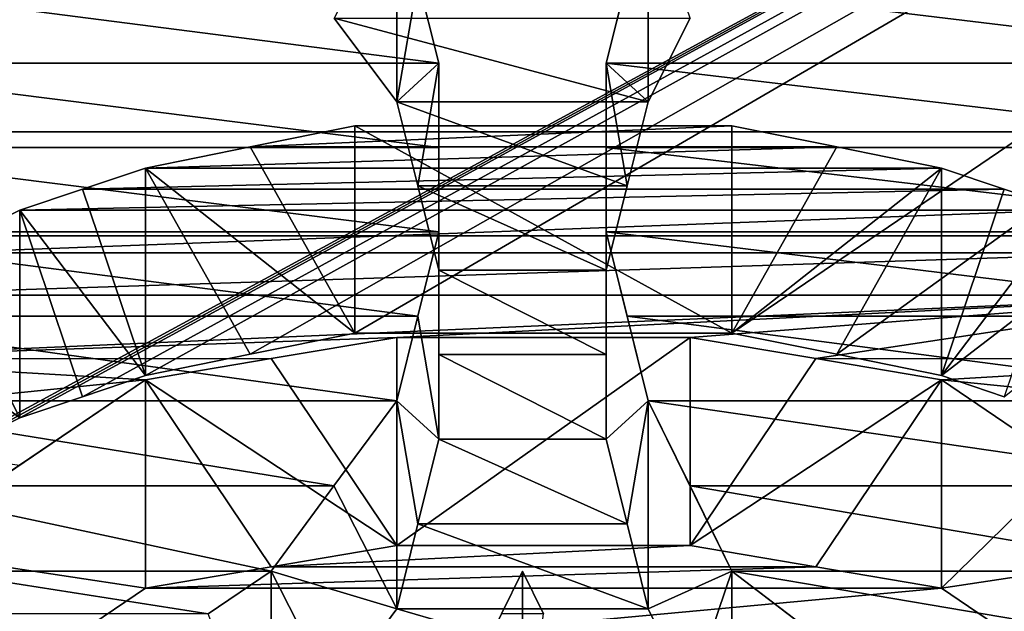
# Model space of a CAD drawing. Header units: millimetres. Extents: x -122 to 122, y -98 to 94.
# Tile 455 of 533: x 68.67 to 71.17, y 9.06 to 10.56. Entities that reach past the tile are written whole.
import ezdxf

# ---------------------------------------------------------------- set-up
doc = ezdxf.new("R2010")
doc.units = ezdxf.units.MM
doc.header["$LTSCALE"] = 26.699852
for name, color, linetype in [('1004', 7, 'CONTINUOUS'), ('1006', 7, 'CONTINUOUS'), ('1133', 7, 'CONTINUOUS'), ('1150', 7, 'CONTINUOUS'), ('1458', 7, 'CONTINUOUS'), ('1604', 7, 'CONTINUOUS'), ('1605', 7, 'CONTINUOUS'), ('1627', 7, 'CONTINUOUS'), ('1628', 7, 'CONTINUOUS'), ('1629', 7, 'CONTINUOUS'), ('1630', 7, 'CONTINUOUS'), ('1631', 7, 'CONTINUOUS'), ('1632', 7, 'CONTINUOUS'), ('1642', 7, 'CONTINUOUS'), ('1643', 7, 'CONTINUOUS'), ('1644', 7, 'CONTINUOUS'), ('1645', 7, 'CONTINUOUS'), ('1646', 7, 'CONTINUOUS'), ('1647', 7, 'CONTINUOUS'), ('1736', 7, 'CONTINUOUS'), ('1737', 7, 'CONTINUOUS'), ('4178', 7, 'CONTINUOUS'), ('4195', 7, 'CONTINUOUS'), ('4409', 7, 'CONTINUOUS'), ('4426', 7, 'CONTINUOUS'), ('4427', 7, 'CONTINUOUS'), ('4428', 7, 'CONTINUOUS'), ('4429', 7, 'CONTINUOUS'), ('4430', 7, 'CONTINUOUS'), ('4431', 7, 'CONTINUOUS'), ('4772', 7, 'CONTINUOUS'), ('4773', 7, 'CONTINUOUS'), ('4774', 7, 'CONTINUOUS'), ('4775', 7, 'CONTINUOUS'), ('4776', 7, 'CONTINUOUS'), ('4781', 7, 'CONTINUOUS'), ('4782', 7, 'CONTINUOUS'), ('4791', 7, 'CONTINUOUS'), ('4792', 7, 'CONTINUOUS'), ('4793', 7, 'CONTINUOUS'), ('4794', 7, 'CONTINUOUS'), ('5236', 7, 'CONTINUOUS'), ('5239', 7, 'CONTINUOUS'), ('967', 7, 'CONTINUOUS'), ('969', 7, 'CONTINUOUS')]:
    doc.layers.add(name, color=color, linetype=linetype)

msp = doc.modelspace()

# ---------------------------------------------------------------- linework, layer by layer
at = {"layer": '1004', "color": 250, "linetype": 'Continuous', "true_color": 0x323232}
for points in [[(78.9793, 17.625, -30.5274), (78.9793, 0, -35.25), (68.3207, 17.625, -30.5274), (78.9793, 17.625, -30.5274)], [(68.3207, 17.625, -30.5274), (78.9793, 0, -35.25), (68.3207, 0, -35.25), (68.3207, 17.625, -30.5274)]]:
    msp.add_3dface(points, dxfattribs=at)
at = {"layer": '1006', "color": 250, "linetype": 'Continuous', "true_color": 0x323232}
for points in [[(78.9793, 0, 35.25), (78.9793, 17.625, 30.5274), (68.3207, 0, 35.25), (78.9793, 0, 35.25)], [(68.3207, 0, 35.25), (78.9793, 17.625, 30.5274), (68.3207, 17.625, 30.5274), (68.3207, 0, 35.25)]]:
    msp.add_3dface(points, dxfattribs=at)
at = {"layer": '1133', "color": 250, "linetype": 'Continuous', "true_color": 0x323232}
for points in [[(103.1595, 4.0619, -42.0543), (103.1595, 21.125, -36.5896), (36.8405, 4.0619, -42.0543), (103.1595, 4.0619, -42.0543)], [(36.8405, 4.0619, -42.0543), (103.1595, 21.125, -36.5896), (36.8405, 21.125, -36.5896), (36.8405, 4.0619, -42.0543)]]:
    msp.add_3dface(points, dxfattribs=at)
at = {"layer": '1150', "color": 250, "linetype": 'Continuous', "true_color": 0x323232}
for points in [[(63.7701, 13.6709, -46.2728), (68.5638, 5.9685, -47.8794), (69.0957, 4.7254, -48.018), (63.7701, 13.6709, -46.2728)], [(68.2447, 4.7254, -48.018), (63.7701, 13.6709, -46.2728), (69.0957, 4.7254, -48.018), (68.2447, 4.7254, -48.018)], [(68.0851, 10.6653, -47.0565), (69.734, 10.4525, -47.1042), (68.0319, 10.4525, -47.1042), (68.0851, 10.6653, -47.0565)], [(69.6809, 10.6653, -47.0565), (69.734, 10.4525, -47.1042), (68.0851, 10.6653, -47.0565), (69.6809, 10.6653, -47.0565)], [(70.1596, 10.4525, -47.1042), (70.2127, 10.6653, -47.0565), (71.9681, 10.4525, -47.1042), (70.1596, 10.4525, -47.1042)], [(71.9681, 10.4525, -47.1042), (70.2127, 10.6653, -47.0565), (71.9149, 10.6653, -47.0565), (71.9681, 10.4525, -47.1042)], [(69.734, 10.4525, -47.1042), (69.734, 10.2388, -47.1511), (68.0319, 10.4525, -47.1042), (69.734, 10.4525, -47.1042)], [(68.0319, 10.4525, -47.1042), (69.734, 10.2388, -47.1511), (68.0319, 10.2388, -47.1511), (68.0319, 10.4525, -47.1042)], [(70.1596, 10.2388, -47.1511), (70.1596, 10.4525, -47.1042), (71.9681, 10.2388, -47.1511), (70.1596, 10.2388, -47.1511)], [(71.9681, 10.2388, -47.1511), (70.1596, 10.4525, -47.1042), (71.9681, 10.4525, -47.1042), (71.9681, 10.2388, -47.1511)], [(69.734, 10.025, -47.1971), (68.0319, 10.025, -47.1971), (68.0319, 10.2388, -47.1511), (69.734, 10.025, -47.1971)], [(69.734, 10.2388, -47.1511), (69.734, 10.025, -47.1971), (68.0319, 10.2388, -47.1511), (69.734, 10.2388, -47.1511)], [(70.1596, 10.025, -47.1971), (70.1596, 10.2388, -47.1511), (71.9681, 10.025, -47.1971), (70.1596, 10.025, -47.1971)], [(71.9681, 10.025, -47.1971), (70.1596, 10.2388, -47.1511), (71.9681, 10.2388, -47.1511), (71.9681, 10.025, -47.1971)], [(68.0851, 9.8102, -47.2422), (68.0319, 10.025, -47.1971), (69.6808, 9.8102, -47.2422), (68.0851, 9.8102, -47.2422)], [(69.6808, 9.8102, -47.2422), (68.0319, 10.025, -47.1971), (69.734, 10.025, -47.1971), (69.6808, 9.8102, -47.2422)], [(70.2128, 9.8102, -47.2422), (70.1596, 10.025, -47.1971), (71.9149, 9.8102, -47.2422), (70.2128, 9.8102, -47.2422)], [(71.9149, 9.8102, -47.2422), (70.1596, 10.025, -47.1971), (71.9681, 10.025, -47.1971), (71.9149, 9.8102, -47.2422)], [(68.1383, 9.5953, -47.2863), (68.0851, 9.8102, -47.2422), (69.6277, 9.5953, -47.2863), (68.1383, 9.5953, -47.2863)], [(69.6277, 9.5953, -47.2863), (68.0851, 9.8102, -47.2422), (69.6808, 9.8102, -47.2422), (69.6277, 9.5953, -47.2863)], [(70.266, 9.5953, -47.2863), (70.2128, 9.8102, -47.2422), (71.8617, 9.5953, -47.2863), (70.266, 9.5953, -47.2863)], [(71.8617, 9.5953, -47.2863), (70.2128, 9.8102, -47.2422), (71.9149, 9.8102, -47.2422), (71.8617, 9.5953, -47.2863)], [(68.298, 9.3795, -47.3296), (68.1383, 9.5953, -47.2863), (69.4679, 9.3795, -47.3296), (68.298, 9.3795, -47.3296)], [(69.4679, 9.3795, -47.3296), (68.1383, 9.5953, -47.2863), (69.6277, 9.5953, -47.2863), (69.4679, 9.3795, -47.3296)], [(70.3724, 9.3795, -47.3296), (70.266, 9.5953, -47.2863), (71.7552, 9.3795, -47.3296), (70.3724, 9.3795, -47.3296)], [(71.7552, 9.3795, -47.3296), (70.266, 9.5953, -47.2863), (71.8617, 9.5953, -47.2863), (71.7552, 9.3795, -47.3296)], [(68.4574, 9.1636, -47.3718), (68.298, 9.3795, -47.3296), (69.3085, 9.1636, -47.3718), (68.4574, 9.1636, -47.3718)], [(69.3085, 9.1636, -47.3718), (68.298, 9.3795, -47.3296), (69.4679, 9.3795, -47.3296), (69.3085, 9.1636, -47.3718)], [(70.4787, 9.1636, -47.3718), (70.3724, 9.3795, -47.3296), (71.6489, 9.1636, -47.3718), (70.4787, 9.1636, -47.3718)], [(71.6489, 9.1636, -47.3718), (70.3724, 9.3795, -47.3296), (71.7552, 9.3795, -47.3296), (71.6489, 9.1636, -47.3718)], [(68.6171, 9.0553, -47.3927), (68.4574, 9.1636, -47.3718), (69.1489, 9.0553, -47.3927), (68.6171, 9.0553, -47.3927)], [(69.1489, 9.0553, -47.3927), (68.4574, 9.1636, -47.3718), (69.3085, 9.1636, -47.3718), (69.1489, 9.0553, -47.3927)], [(69.9468, 9.1636, -47.3718), (70, 9.0553, -47.3927), (69.8936, 9.0553, -47.3927), (69.9468, 9.1636, -47.3718)], [(70.6917, 9.001, -47.403), (70.4787, 9.1636, -47.3718), (71.436, 9.001, -47.403), (70.6917, 9.001, -47.403)], [(71.436, 9.001, -47.403), (70.4787, 9.1636, -47.3718), (71.6489, 9.1636, -47.3718), (71.436, 9.001, -47.403)]]:
    msp.add_3dface(points, dxfattribs=at)
at = {"layer": '1458', "color": 250, "linetype": 'Continuous', "true_color": 0x323232}
for points in [[(70.3722, 10.5672, -46.0532), (70.266, 10.3547, -46.1014), (69.4682, 10.5671, -46.0532), (70.3722, 10.5672, -46.0532)], [(70.266, 10.3547, -46.1014), (69.6277, 10.3547, -46.1014), (69.4682, 10.5671, -46.0532), (70.266, 10.3547, -46.1014)], [(70.266, 10.3547, -46.1014), (70.2127, 10.1413, -46.1489), (69.6277, 10.3547, -46.1014), (70.266, 10.3547, -46.1014)], [(70.2127, 10.1413, -46.1489), (69.6809, 10.1413, -46.1489), (69.6277, 10.3547, -46.1014), (70.2127, 10.1413, -46.1489)], [(70.2127, 10.1413, -46.1489), (70.1596, 9.9277, -46.1953), (69.6809, 10.1413, -46.1489), (70.2127, 10.1413, -46.1489)], [(70.1596, 9.9277, -46.1953), (69.734, 9.9277, -46.1953), (69.6809, 10.1413, -46.1489), (70.1596, 9.9277, -46.1953)], [(70.1596, 9.9277, -46.1953), (70.1596, 9.7133, -46.2408), (69.734, 9.9277, -46.1953), (70.1596, 9.9277, -46.1953)], [(70.1596, 9.7133, -46.2408), (69.734, 9.7133, -46.2408), (69.734, 9.9277, -46.1953), (70.1596, 9.7133, -46.2408)], [(70.1596, 9.7133, -46.2408), (70.1596, 9.4986, -46.2854), (69.734, 9.7133, -46.2408), (70.1596, 9.7133, -46.2408)], [(70.1596, 9.4986, -46.2854), (69.734, 9.4986, -46.2854), (69.734, 9.7133, -46.2408), (70.1596, 9.4986, -46.2854)], [(70.2128, 9.2831, -46.3291), (69.6808, 9.2831, -46.3291), (69.734, 9.4986, -46.2854), (70.2128, 9.2831, -46.3291)], [(70.1596, 9.4986, -46.2854), (70.2128, 9.2831, -46.3291), (69.734, 9.4986, -46.2854), (70.1596, 9.4986, -46.2854)], [(70.266, 9.0674, -46.3718), (69.6277, 9.0674, -46.3718), (69.6808, 9.2831, -46.3291), (70.266, 9.0674, -46.3718)], [(70.2128, 9.2831, -46.3291), (70.266, 9.0674, -46.3718), (69.6808, 9.2831, -46.3291), (70.2128, 9.2831, -46.3291)], [(70.3724, 8.8507, -46.4137), (69.4679, 8.8507, -46.4137), (69.6277, 9.0674, -46.3718), (70.3724, 8.8507, -46.4137)], [(70.266, 9.0674, -46.3718), (70.3724, 8.8507, -46.4137), (69.6277, 9.0674, -46.3718), (70.266, 9.0674, -46.3718)]]:
    msp.add_3dface(points, dxfattribs=at)
at = {"layer": '1604', "color": 250, "linetype": 'Continuous', "true_color": 0x323232}
msp.add_3dface([(70, 9.0553, -47.3927), (69.9468, 9.1636, -47.3718), (69.9468, 8.634, -46.4545), (70, 9.0553, -47.3927)], dxfattribs=at)
at = {"layer": '1605', "color": 250, "linetype": 'Continuous', "true_color": 0x323232}
for points in [[(69.9468, 9.1636, -47.3718), (69.8936, 9.0553, -47.3927), (69.8404, 8.9469, -47.4132), (69.9468, 9.1636, -47.3718)], [(69.9468, 9.1636, -47.3718), (69.8404, 8.9469, -47.4132), (69.9468, 8.634, -46.4545), (69.9468, 9.1636, -47.3718)]]:
    msp.add_3dface(points, dxfattribs=at)
at = {"layer": '1627', "color": 250, "linetype": 'Continuous', "true_color": 0x323232}
msp.add_3dface([(70.3722, 10.5672, -46.0532), (70.266, 10.8779, -47.0078), (70.266, 10.3547, -46.1014), (70.3722, 10.5672, -46.0532)], dxfattribs=at)
at = {"layer": '1628', "color": 250, "linetype": 'Continuous', "true_color": 0x323232}
for points in [[(70.266, 10.8779, -47.0078), (70.2127, 10.6653, -47.0565), (70.1596, 10.4525, -47.1042), (70.266, 10.8779, -47.0078)], [(70.266, 10.8779, -47.0078), (70.1596, 10.4525, -47.1042), (70.266, 10.3547, -46.1014), (70.266, 10.8779, -47.0078)], [(70.266, 10.3547, -46.1014), (70.1596, 10.4525, -47.1042), (70.2127, 10.1413, -46.1489), (70.266, 10.3547, -46.1014)], [(70.2127, 10.1413, -46.1489), (70.1596, 10.4525, -47.1042), (70.1596, 9.9277, -46.1953), (70.2127, 10.1413, -46.1489)]]:
    msp.add_3dface(points, dxfattribs=at)
at = {"layer": '1629', "color": 250, "linetype": 'Continuous', "true_color": 0x323232}
for points in [[(70.1596, 10.4525, -47.1042), (70.1596, 10.2388, -47.1511), (70.1596, 10.025, -47.1971), (70.1596, 10.4525, -47.1042)], [(70.1596, 10.4525, -47.1042), (70.1596, 10.025, -47.1971), (70.1596, 9.9277, -46.1953), (70.1596, 10.4525, -47.1042)], [(70.1596, 9.9277, -46.1953), (70.1596, 10.025, -47.1971), (70.1596, 9.7133, -46.2408), (70.1596, 9.9277, -46.1953)], [(70.1596, 9.7133, -46.2408), (70.1596, 10.025, -47.1971), (70.1596, 9.4986, -46.2854), (70.1596, 9.7133, -46.2408)]]:
    msp.add_3dface(points, dxfattribs=at)
at = {"layer": '1630', "color": 250, "linetype": 'Continuous', "true_color": 0x323232}
for points in [[(70.1596, 10.025, -47.1971), (70.2128, 9.8102, -47.2422), (70.266, 9.5953, -47.2863), (70.1596, 10.025, -47.1971)], [(70.1596, 10.025, -47.1971), (70.266, 9.5953, -47.2863), (70.1596, 9.4986, -46.2854), (70.1596, 10.025, -47.1971)], [(70.1596, 9.4986, -46.2854), (70.266, 9.5953, -47.2863), (70.2128, 9.2831, -46.3291), (70.1596, 9.4986, -46.2854)], [(70.2128, 9.2831, -46.3291), (70.266, 9.5953, -47.2863), (70.266, 9.0674, -46.3718), (70.2128, 9.2831, -46.3291)]]:
    msp.add_3dface(points, dxfattribs=at)
at = {"layer": '1631', "color": 250, "linetype": 'Continuous', "true_color": 0x323232}
for points in [[(70.266, 9.5953, -47.2863), (70.3724, 9.3795, -47.3296), (70.4787, 9.1636, -47.3718), (70.266, 9.5953, -47.2863)], [(70.266, 9.5953, -47.2863), (70.4787, 9.1636, -47.3718), (70.266, 9.0674, -46.3718), (70.266, 9.5953, -47.2863)], [(70.266, 9.0674, -46.3718), (70.4787, 9.1636, -47.3718), (70.3724, 8.8507, -46.4137), (70.266, 9.0674, -46.3718)], [(70.3724, 8.8507, -46.4137), (70.4787, 9.1636, -47.3718), (70.4787, 8.634, -46.4545), (70.3724, 8.8507, -46.4137)]]:
    msp.add_3dface(points, dxfattribs=at)
at = {"layer": '1632', "color": 250, "linetype": 'Continuous', "true_color": 0x323232}
for points in [[(70.4787, 9.1636, -47.3718), (70.6917, 9.001, -47.403), (70.9043, 8.8384, -47.4336), (70.4787, 9.1636, -47.3718)], [(70.4787, 9.1636, -47.3718), (70.9043, 8.8384, -47.4336), (70.4787, 8.634, -46.4545), (70.4787, 9.1636, -47.3718)]]:
    msp.add_3dface(points, dxfattribs=at)
at = {"layer": '1642', "color": 250, "linetype": 'Continuous', "true_color": 0x323232}
msp.add_3dface([(69.1489, 9.0553, -47.3927), (69.3085, 9.1636, -47.3718), (69.3085, 8.634, -46.4545), (69.1489, 9.0553, -47.3927)], dxfattribs=at)
at = {"layer": '1643', "color": 250, "linetype": 'Continuous', "true_color": 0x323232}
for points in [[(69.4679, 9.3795, -47.3296), (69.6277, 9.5953, -47.2863), (69.6277, 9.0674, -46.3718), (69.4679, 9.3795, -47.3296)], [(69.3085, 9.1636, -47.3718), (69.4679, 9.3795, -47.3296), (69.6277, 9.0674, -46.3718), (69.3085, 9.1636, -47.3718)], [(69.3085, 8.634, -46.4545), (69.3085, 9.1636, -47.3718), (69.4679, 8.8507, -46.4137), (69.3085, 8.634, -46.4545)], [(69.4679, 8.8507, -46.4137), (69.3085, 9.1636, -47.3718), (69.6277, 9.0674, -46.3718), (69.4679, 8.8507, -46.4137)]]:
    msp.add_3dface(points, dxfattribs=at)
at = {"layer": '1644', "color": 250, "linetype": 'Continuous', "true_color": 0x323232}
for points in [[(69.6808, 9.8102, -47.2422), (69.734, 10.025, -47.1971), (69.734, 9.4986, -46.2854), (69.6808, 9.8102, -47.2422)], [(69.6277, 9.5953, -47.2863), (69.6808, 9.8102, -47.2422), (69.734, 9.4986, -46.2854), (69.6277, 9.5953, -47.2863)], [(69.6277, 9.0674, -46.3718), (69.6277, 9.5953, -47.2863), (69.6808, 9.2831, -46.3291), (69.6277, 9.0674, -46.3718)], [(69.6808, 9.2831, -46.3291), (69.6277, 9.5953, -47.2863), (69.734, 9.4986, -46.2854), (69.6808, 9.2831, -46.3291)]]:
    msp.add_3dface(points, dxfattribs=at)
at = {"layer": '1645', "color": 250, "linetype": 'Continuous', "true_color": 0x323232}
for points in [[(69.734, 10.2388, -47.1511), (69.734, 10.4525, -47.1042), (69.734, 9.9277, -46.1953), (69.734, 10.2388, -47.1511)], [(69.734, 10.025, -47.1971), (69.734, 10.2388, -47.1511), (69.734, 9.9277, -46.1953), (69.734, 10.025, -47.1971)], [(69.734, 9.4986, -46.2854), (69.734, 10.025, -47.1971), (69.734, 9.7133, -46.2408), (69.734, 9.4986, -46.2854)], [(69.734, 9.7133, -46.2408), (69.734, 10.025, -47.1971), (69.734, 9.9277, -46.1953), (69.734, 9.7133, -46.2408)]]:
    msp.add_3dface(points, dxfattribs=at)
at = {"layer": '1646', "color": 250, "linetype": 'Continuous', "true_color": 0x323232}
for points in [[(69.6809, 10.6653, -47.0565), (69.6277, 10.8779, -47.0078), (69.6277, 10.3547, -46.1014), (69.6809, 10.6653, -47.0565)], [(69.734, 10.4525, -47.1042), (69.6809, 10.6653, -47.0565), (69.6277, 10.3547, -46.1014), (69.734, 10.4525, -47.1042)], [(69.6809, 10.1413, -46.1489), (69.734, 10.4525, -47.1042), (69.6277, 10.3547, -46.1014), (69.6809, 10.1413, -46.1489)], [(69.734, 9.9277, -46.1953), (69.734, 10.4525, -47.1042), (69.6809, 10.1413, -46.1489), (69.734, 9.9277, -46.1953)]]:
    msp.add_3dface(points, dxfattribs=at)
at = {"layer": '1647', "color": 250, "linetype": 'Continuous', "true_color": 0x323232}
msp.add_3dface([(69.6277, 10.3547, -46.1014), (69.6277, 10.8779, -47.0078), (69.4682, 10.5671, -46.0532), (69.6277, 10.3547, -46.1014)], dxfattribs=at)
at = {"layer": '1736', "color": 250, "linetype": 'Continuous', "true_color": 0x323232}
for points in [[(31.5, 14.6011, -44.9374), (108.5, -4.939, -46.9912), (31.5, -4.939, -46.9912), (31.5, 14.6011, -44.9374)], [(108.5, 14.6011, -44.9374), (108.5, -4.939, -46.9912), (31.5, 14.6011, -44.9374), (108.5, 14.6011, -44.9374)]]:
    msp.add_3dface(points, dxfattribs=at)
at = {"layer": '1737', "color": 250, "linetype": 'Continuous', "true_color": 0x323232}
for points in [[(108.5, 15.2191, -46.8395), (108.5, -5.148, -48.9802), (31.5, 15.2191, -46.8395), (108.5, 15.2191, -46.8395)], [(31.5, 15.2191, -46.8395), (108.5, -5.148, -48.9802), (31.5, -5.148, -48.9802), (31.5, 15.2191, -46.8395)]]:
    msp.add_3dface(points, dxfattribs=at)
at = {"layer": '4178', "color": 250, "linetype": 'Continuous', "true_color": 0x323232}
for points in [[(103.1595, 21.125, 36.5896), (103.1595, 4.0619, 42.0543), (36.8405, 21.125, 36.5896), (103.1595, 21.125, 36.5896)], [(36.8405, 21.125, 36.5896), (103.1595, 4.0619, 42.0543), (36.8405, 4.0619, 42.0543), (36.8405, 21.125, 36.5896)]]:
    msp.add_3dface(points, dxfattribs=at)
at = {"layer": '4195', "color": 250, "linetype": 'Continuous', "true_color": 0x323232}
for points in [[(76.2299, 13.6709, 46.2728), (63.7701, 13.6709, 46.2728), (68.2447, 9.3366, 47.3381), (76.2299, 13.6709, 46.2728)], [(68.4573, 9.4444, 47.3167), (76.2299, 13.6709, 46.2728), (68.2447, 9.3366, 47.3381), (68.4573, 9.4444, 47.3167)], [(68.6702, 9.5523, 47.295), (76.2299, 13.6709, 46.2728), (68.4573, 9.4444, 47.3167), (68.6702, 9.5523, 47.295)], [(68.6702, 9.5523, 47.295), (68.8297, 9.6061, 47.2841), (76.2299, 13.6709, 46.2728), (68.6702, 9.5523, 47.295)], [(68.9894, 9.6599, 47.2731), (76.2299, 13.6709, 46.2728), (68.8297, 9.6061, 47.2841), (68.9894, 9.6599, 47.2731)], [(68.9894, 9.6599, 47.2731), (69.2552, 9.7137, 47.2621), (76.2299, 13.6709, 46.2728), (68.9894, 9.6599, 47.2731)], [(69.5213, 9.7674, 47.251), (76.2299, 13.6709, 46.2728), (69.2552, 9.7137, 47.2621), (69.5213, 9.7674, 47.251)], [(70.4787, 9.7674, 47.251), (76.2299, 13.6709, 46.2728), (69.5213, 9.7674, 47.251), (70.4787, 9.7674, 47.251)], [(70.7448, 9.7137, 47.2621), (76.2299, 13.6709, 46.2728), (70.4787, 9.7674, 47.251), (70.7448, 9.7137, 47.2621)], [(71.0106, 9.6599, 47.2731), (76.2299, 13.6709, 46.2728), (70.7448, 9.7137, 47.2621), (71.0106, 9.6599, 47.2731)], [(71.1703, 9.6061, 47.2841), (76.2299, 13.6709, 46.2728), (71.0106, 9.6599, 47.2731), (71.1703, 9.6061, 47.2841)], [(71.3832, 4.6798, 48.0225), (76.2299, 13.6709, 46.2728), (71.117, 4.7937, 48.0113), (71.3832, 4.6798, 48.0225)], [(71.117, 4.7937, 48.0113), (76.2299, 13.6709, 46.2728), (72.0745, 6.5946, 47.7972), (71.117, 4.7937, 48.0113)], [(69.6277, 9.2285, 47.3592), (69.3084, 9.1744, 47.3697), (70.3723, 9.2285, 47.3592), (69.6277, 9.2285, 47.3592)], [(70.3723, 9.2285, 47.3592), (69.3084, 9.1744, 47.3697), (70.6916, 9.1744, 47.3697), (70.3723, 9.2285, 47.3592)], [(69.3084, 9.1744, 47.3697), (68.9894, 9.1203, 47.3802), (70.6916, 9.1744, 47.3697), (69.3084, 9.1744, 47.3697)], [(70.6916, 9.1744, 47.3697), (68.9894, 9.1203, 47.3802), (71.0106, 9.1203, 47.3802), (70.6916, 9.1744, 47.3697)], [(68.9894, 9.1203, 47.3802), (68.6699, 8.9033, 47.4214), (71.0106, 9.1203, 47.3802), (68.9894, 9.1203, 47.3802)], [(71.0106, 9.1203, 47.3802), (68.6699, 8.9033, 47.4214), (71.3301, 8.9033, 47.4214), (71.0106, 9.1203, 47.3802)]]:
    msp.add_3dface(points, dxfattribs=at)
at = {"layer": '4409', "color": 250, "linetype": 'Continuous', "true_color": 0x323232}
for points in [[(69.5213, 10.2935, 48.1623), (69.2552, 10.24, 48.1737), (70.4787, 10.2935, 48.1623), (69.5213, 10.2935, 48.1623)], [(70.4787, 10.2935, 48.1623), (69.2552, 10.24, 48.1737), (70.7448, 10.24, 48.1737), (70.4787, 10.2935, 48.1623)], [(69.2552, 10.24, 48.1737), (68.9894, 10.1864, 48.1851), (70.7448, 10.24, 48.1737), (69.2552, 10.24, 48.1737)], [(70.7448, 10.24, 48.1737), (68.9894, 10.1864, 48.1851), (71.0106, 10.1864, 48.1851), (70.7448, 10.24, 48.1737)], [(68.9894, 10.1864, 48.1851), (68.8297, 10.1328, 48.1964), (71.0106, 10.1864, 48.1851), (68.9894, 10.1864, 48.1851)], [(71.0106, 10.1864, 48.1851), (68.8297, 10.1328, 48.1964), (71.1703, 10.1328, 48.1964), (71.0106, 10.1864, 48.1851)], [(68.8297, 10.1328, 48.1964), (68.6702, 10.0792, 48.2076), (71.1703, 10.1328, 48.1964), (68.8297, 10.1328, 48.1964)], [(71.1703, 10.1328, 48.1964), (68.6702, 10.0792, 48.2076), (71.3298, 10.0792, 48.2076), (71.1703, 10.1328, 48.1964)], [(68.6702, 10.0792, 48.2076), (68.4573, 9.9717, 48.2299), (71.3298, 10.0792, 48.2076), (68.6702, 10.0792, 48.2076)], [(71.3298, 10.0792, 48.2076), (68.4573, 9.9717, 48.2299), (71.5427, 9.9717, 48.2299), (71.3298, 10.0792, 48.2076)], [(68.4573, 9.9717, 48.2299), (68.2447, 9.8642, 48.252), (71.5427, 9.9717, 48.2299), (68.4573, 9.9717, 48.2299)], [(71.5427, 9.9717, 48.2299), (68.2447, 9.8642, 48.252), (71.7553, 9.8642, 48.252), (71.5427, 9.9717, 48.2299)], [(68.2447, 9.8642, 48.252), (68.085, 9.7026, 48.2848), (71.7553, 9.8642, 48.252), (68.2447, 9.8642, 48.252)], [(71.7553, 9.8642, 48.252), (68.085, 9.7026, 48.2848), (69.6277, 9.7566, 48.2739), (71.7553, 9.8642, 48.252)], [(70.3723, 9.7566, 48.2739), (71.7553, 9.8642, 48.252), (69.6277, 9.7566, 48.2739), (70.3723, 9.7566, 48.2739)], [(70.6916, 9.7027, 48.2848), (71.7553, 9.8642, 48.252), (70.3723, 9.7566, 48.2739), (70.6916, 9.7027, 48.2848)], [(71.915, 9.7026, 48.2848), (71.7553, 9.8642, 48.252), (70.6916, 9.7027, 48.2848), (71.915, 9.7026, 48.2848)], [(69.6277, 9.7566, 48.2739), (68.085, 9.7026, 48.2848), (69.3084, 9.7027, 48.2848), (69.6277, 9.7566, 48.2739)], [(68.085, 9.7026, 48.2848), (67.9255, 9.5409, 48.317), (68.9894, 9.6488, 48.2956), (68.085, 9.7026, 48.2848)], [(69.3084, 9.7027, 48.2848), (68.085, 9.7026, 48.2848), (68.9894, 9.6488, 48.2956), (69.3084, 9.7027, 48.2848)], [(71.0106, 9.6488, 48.2956), (71.915, 9.7026, 48.2848), (70.6916, 9.7027, 48.2848), (71.0106, 9.6488, 48.2956)], [(72.0745, 9.5409, 48.317), (71.915, 9.7026, 48.2848), (71.0106, 9.6488, 48.2956), (72.0745, 9.5409, 48.317)], [(68.9894, 9.6488, 48.2956), (67.9255, 9.5409, 48.317), (68.6699, 9.4327, 48.3383), (68.9894, 9.6488, 48.2956)], [(71.3301, 9.4327, 48.3383), (72.0745, 9.5409, 48.317), (71.0106, 9.6488, 48.2956), (71.3301, 9.4327, 48.3383)]]:
    msp.add_3dface(points, dxfattribs=at)
at = {"layer": '4426', "color": 250, "linetype": 'Continuous', "true_color": 0x323232}
for points in [[(68.6702, 9.5523, 47.295), (68.4573, 9.9717, 48.2299), (68.6702, 10.0792, 48.2076), (68.6702, 9.5523, 47.295)], [(68.6702, 9.5523, 47.295), (68.2447, 9.8642, 48.252), (68.4573, 9.9717, 48.2299), (68.6702, 9.5523, 47.295)], [(68.6702, 9.5523, 47.295), (68.4573, 9.4444, 47.3167), (68.2447, 9.8642, 48.252), (68.6702, 9.5523, 47.295)]]:
    msp.add_3dface(points, dxfattribs=at)
at = {"layer": '4427', "color": 250, "linetype": 'Continuous', "true_color": 0x323232}
for points in [[(68.9894, 9.6599, 47.2731), (68.8297, 10.1328, 48.1964), (68.9894, 10.1864, 48.1851), (68.9894, 9.6599, 47.2731)], [(68.9894, 9.6599, 47.2731), (68.6702, 10.0792, 48.2076), (68.8297, 10.1328, 48.1964), (68.9894, 9.6599, 47.2731)], [(68.9894, 9.6599, 47.2731), (68.8297, 9.6061, 47.2841), (68.6702, 10.0792, 48.2076), (68.9894, 9.6599, 47.2731)], [(68.8297, 9.6061, 47.2841), (68.6702, 9.5523, 47.295), (68.6702, 10.0792, 48.2076), (68.8297, 9.6061, 47.2841)]]:
    msp.add_3dface(points, dxfattribs=at)
at = {"layer": '4428', "color": 250, "linetype": 'Continuous', "true_color": 0x323232}
for points in [[(69.5213, 9.7674, 47.251), (69.2552, 10.24, 48.1737), (69.5213, 10.2935, 48.1623), (69.5213, 9.7674, 47.251)], [(69.5213, 9.7674, 47.251), (68.9894, 10.1864, 48.1851), (69.2552, 10.24, 48.1737), (69.5213, 9.7674, 47.251)], [(69.5213, 9.7674, 47.251), (69.2552, 9.7137, 47.2621), (68.9894, 10.1864, 48.1851), (69.5213, 9.7674, 47.251)], [(69.2552, 9.7137, 47.2621), (68.9894, 9.6599, 47.2731), (68.9894, 10.1864, 48.1851), (69.2552, 9.7137, 47.2621)]]:
    msp.add_3dface(points, dxfattribs=at)
at = {"layer": '4429', "color": 250, "linetype": 'Continuous', "true_color": 0x323232}
for points in [[(70.4787, 9.7674, 47.251), (69.5213, 9.7674, 47.251), (69.5213, 10.2935, 48.1623), (70.4787, 9.7674, 47.251)], [(70.4787, 9.7674, 47.251), (69.5213, 10.2935, 48.1623), (70.4787, 10.2935, 48.1623), (70.4787, 9.7674, 47.251)]]:
    msp.add_3dface(points, dxfattribs=at)
at = {"layer": '4430', "color": 250, "linetype": 'Continuous', "true_color": 0x323232}
for points in [[(70.4787, 10.2935, 48.1623), (70.7448, 10.24, 48.1737), (70.4787, 9.7674, 47.251), (70.4787, 10.2935, 48.1623)], [(71.0106, 10.1864, 48.1851), (70.4787, 9.7674, 47.251), (70.7448, 10.24, 48.1737), (71.0106, 10.1864, 48.1851)], [(70.7448, 9.7137, 47.2621), (70.4787, 9.7674, 47.251), (71.0106, 10.1864, 48.1851), (70.7448, 9.7137, 47.2621)], [(71.0106, 9.6599, 47.2731), (70.7448, 9.7137, 47.2621), (71.0106, 10.1864, 48.1851), (71.0106, 9.6599, 47.2731)]]:
    msp.add_3dface(points, dxfattribs=at)
at = {"layer": '4431', "color": 250, "linetype": 'Continuous', "true_color": 0x323232}
for points in [[(71.0106, 10.1864, 48.1851), (71.1703, 10.1328, 48.1964), (71.0106, 9.6599, 47.2731), (71.0106, 10.1864, 48.1851)], [(71.3298, 10.0792, 48.2076), (71.0106, 9.6599, 47.2731), (71.1703, 10.1328, 48.1964), (71.3298, 10.0792, 48.2076)], [(71.1703, 9.6061, 47.2841), (71.0106, 9.6599, 47.2731), (71.3298, 10.0792, 48.2076), (71.1703, 9.6061, 47.2841)]]:
    msp.add_3dface(points, dxfattribs=at)
at = {"layer": '4772', "color": 250, "linetype": 'Continuous', "true_color": 0x323232}
for points in [[(68.9894, 9.1203, 47.3802), (68.9894, 9.6488, 48.2956), (68.3511, 9.2164, 48.38), (68.9894, 9.1203, 47.3802)], [(68.9894, 9.6488, 48.2956), (68.6699, 9.4327, 48.3383), (68.3511, 9.2164, 48.38), (68.9894, 9.6488, 48.2956)], [(68.6699, 8.9033, 47.4214), (68.9894, 9.1203, 47.3802), (68.3511, 9.2164, 48.38), (68.6699, 8.9033, 47.4214)]]:
    msp.add_3dface(points, dxfattribs=at)
at = {"layer": '4773', "color": 250, "linetype": 'Continuous', "true_color": 0x323232}
for points in [[(69.6277, 9.7566, 48.2739), (69.3084, 9.7027, 48.2848), (69.6277, 9.2285, 47.3592), (69.6277, 9.7566, 48.2739)], [(68.9894, 9.6488, 48.2956), (69.6277, 9.2285, 47.3592), (69.3084, 9.7027, 48.2848), (68.9894, 9.6488, 48.2956)], [(68.9894, 9.1203, 47.3802), (69.3084, 9.1744, 47.3697), (68.9894, 9.6488, 48.2956), (68.9894, 9.1203, 47.3802)], [(69.3084, 9.1744, 47.3697), (69.6277, 9.2285, 47.3592), (68.9894, 9.6488, 48.2956), (69.3084, 9.1744, 47.3697)]]:
    msp.add_3dface(points, dxfattribs=at)
at = {"layer": '4774', "color": 250, "linetype": 'Continuous', "true_color": 0x323232}
for points in [[(69.6277, 9.2285, 47.3592), (70.3723, 9.2285, 47.3592), (70.3723, 9.7566, 48.2739), (69.6277, 9.2285, 47.3592)], [(69.6277, 9.2285, 47.3592), (70.3723, 9.7566, 48.2739), (69.6277, 9.7566, 48.2739), (69.6277, 9.2285, 47.3592)]]:
    msp.add_3dface(points, dxfattribs=at)
at = {"layer": '4775', "color": 250, "linetype": 'Continuous', "true_color": 0x323232}
for points in [[(70.3723, 9.2285, 47.3592), (70.6916, 9.7027, 48.2848), (70.3723, 9.7566, 48.2739), (70.3723, 9.2285, 47.3592)], [(70.3723, 9.2285, 47.3592), (71.0106, 9.6488, 48.2956), (70.6916, 9.7027, 48.2848), (70.3723, 9.2285, 47.3592)], [(70.3723, 9.2285, 47.3592), (70.6916, 9.1744, 47.3697), (71.0106, 9.6488, 48.2956), (70.3723, 9.2285, 47.3592)], [(70.6916, 9.1744, 47.3697), (71.0106, 9.1203, 47.3802), (71.0106, 9.6488, 48.2956), (70.6916, 9.1744, 47.3697)]]:
    msp.add_3dface(points, dxfattribs=at)
at = {"layer": '4776', "color": 250, "linetype": 'Continuous', "true_color": 0x323232}
for points in [[(71.0106, 9.1203, 47.3802), (71.3301, 9.4327, 48.3383), (71.0106, 9.6488, 48.2956), (71.0106, 9.1203, 47.3802)], [(71.0106, 9.1203, 47.3802), (71.6489, 9.2164, 48.38), (71.3301, 9.4327, 48.3383), (71.0106, 9.1203, 47.3802)], [(71.0106, 9.1203, 47.3802), (71.3301, 8.9033, 47.4214), (71.6489, 9.2164, 48.38), (71.0106, 9.1203, 47.3802)]]:
    msp.add_3dface(points, dxfattribs=at)
at = {"layer": '4781', "color": 250, "linetype": 'Continuous', "true_color": 0x323232}
for points in [[(31.5, -4.939, 46.9912), (108.5, 14.6011, 44.9374), (31.5, 14.6011, 44.9374), (31.5, -4.939, 46.9912)], [(108.5, -4.939, 46.9912), (108.5, 14.6011, 44.9374), (31.5, -4.939, 46.9912), (108.5, -4.939, 46.9912)]]:
    msp.add_3dface(points, dxfattribs=at)
at = {"layer": '4782', "color": 250, "linetype": 'Continuous', "true_color": 0x323232}
for points in [[(108.5, -5.148, 48.9802), (108.5, 15.2191, 46.8395), (31.5, -5.148, 48.9802), (108.5, -5.148, 48.9802)], [(31.5, -5.148, 48.9802), (108.5, 15.2191, 46.8395), (31.5, 15.2191, 46.8395), (31.5, -5.148, 48.9802)]]:
    msp.add_3dface(points, dxfattribs=at)
at = {"layer": '4791', "color": 150, "linetype": 'Continuous', "true_color": 0x378cff}
for points in [[(22, 10.0141, -43.8712), (22, 28.0584, -35.181), (122, 10.0141, -43.8712), (22, 10.0141, -43.8712)], [(22, 28.0584, -35.181), (122, 28.0584, -35.181), (122, 10.0141, -43.8712), (22, 28.0584, -35.181)], [(22, -10.0141, -43.8712), (22, 10.0141, -43.8712), (122, -10.0141, -43.8712), (22, -10.0141, -43.8712)], [(22, 10.0141, -43.8712), (122, 10.0141, -43.8712), (122, -10.0141, -43.8712), (22, 10.0141, -43.8712)]]:
    msp.add_3dface(points, dxfattribs=at)
at = {"layer": '4792', "color": 150, "linetype": 'Continuous', "true_color": 0x378cff}
for points in [[(22, 28.0584, 35.181), (22, 10.0141, 43.8712), (122, 28.0584, 35.181), (22, 28.0584, 35.181)], [(22, 10.0141, 43.8712), (122, 10.0141, 43.8712), (122, 28.0584, 35.181), (22, 10.0141, 43.8712)], [(22, 10.0141, 43.8712), (22, -10.0141, 43.8712), (122, 10.0141, 43.8712), (22, 10.0141, 43.8712)], [(22, -10.0141, 43.8712), (122, -10.0141, 43.8712), (122, 10.0141, 43.8712), (22, -10.0141, 43.8712)]]:
    msp.add_3dface(points, dxfattribs=at)
at = {"layer": '4793', "color": 150, "linetype": 'Continuous', "true_color": 0x378cff}
for points in [[(22, 10.2783, 38.3524), (22, 19.854, 34.3853), (122, 10.2783, 38.3524), (22, 10.2783, 38.3524)], [(22, 19.854, 34.3853), (122, 19.854, 34.3853), (122, 10.2783, 38.3524), (22, 19.854, 34.3853)], [(22, 0, 39.7059), (22, 10.2783, 38.3524), (122, 0, 39.7059), (22, 0, 39.7059)], [(22, 10.2783, 38.3524), (122, 10.2783, 38.3524), (122, 0, 39.7059), (22, 10.2783, 38.3524)]]:
    msp.add_3dface(points, dxfattribs=at)
at = {"layer": '4794', "color": 150, "linetype": 'Continuous', "true_color": 0x378cff}
for points in [[(22, 19.854, -34.3853), (22, 10.2783, -38.3524), (122, 19.854, -34.3853), (22, 19.854, -34.3853)], [(22, 10.2783, -38.3524), (122, 10.2783, -38.3524), (122, 19.854, -34.3853), (22, 10.2783, -38.3524)], [(22, 10.2783, -38.3524), (22, 0, -39.7059), (122, 10.2783, -38.3524), (22, 10.2783, -38.3524)], [(22, 0, -39.7059), (122, 0, -39.7059), (122, 10.2783, -38.3524), (22, 0, -39.7059)]]:
    msp.add_3dface(points, dxfattribs=at)
at = {"layer": '5236', "color": 7, "linetype": 'Continuous', "true_color": 0xf5f5f5}
for points in [[(73.9905, -24.6339, 62.6671), (66.0095, -24.6339, 62.6671), (73.9905, 24.2139, 90.8694), (73.9905, -24.6339, 62.6671)], [(73.9905, 24.2139, 90.8694), (66.0095, -24.6339, 62.6671), (66.0095, 24.2139, 90.8694), (73.9905, 24.2139, 90.8694)]]:
    msp.add_3dface(points, dxfattribs=at)
at = {"layer": '5239', "color": 7, "linetype": 'Continuous', "true_color": 0xf5f5f5}
for points in [[(66.0095, -31.5456, 74.6386), (73.9905, -31.5456, 74.6386), (66.0095, 17.3021, 102.8409), (66.0095, -31.5456, 74.6386)], [(66.0095, 17.3021, 102.8409), (73.9905, -31.5456, 74.6386), (73.9905, 17.3021, 102.8409), (66.0095, 17.3021, 102.8409)]]:
    msp.add_3dface(points, dxfattribs=at)
at = {"layer": '967', "color": 250, "linetype": 'Continuous', "true_color": 0x323232}
for points in [[(107.5, 0, -29.75), (107.5, 14.875, -25.7643), (-107.5, 0, -29.75), (107.5, 0, -29.75)], [(-107.5, 0, -29.75), (107.5, 14.875, -25.7643), (-107.5, 14.875, -25.7643), (-107.5, 0, -29.75)]]:
    msp.add_3dface(points, dxfattribs=at)
at = {"layer": '969', "color": 250, "linetype": 'Continuous', "true_color": 0x323232}
for points in [[(107.5, 14.875, 25.7643), (107.5, 0, 29.75), (-107.5, 14.875, 25.7643), (107.5, 14.875, 25.7643)], [(-107.5, 14.875, 25.7643), (107.5, 0, 29.75), (-107.5, 0, 29.75), (-107.5, 14.875, 25.7643)]]:
    msp.add_3dface(points, dxfattribs=at)

doc.saveas('drawing.dxf')
